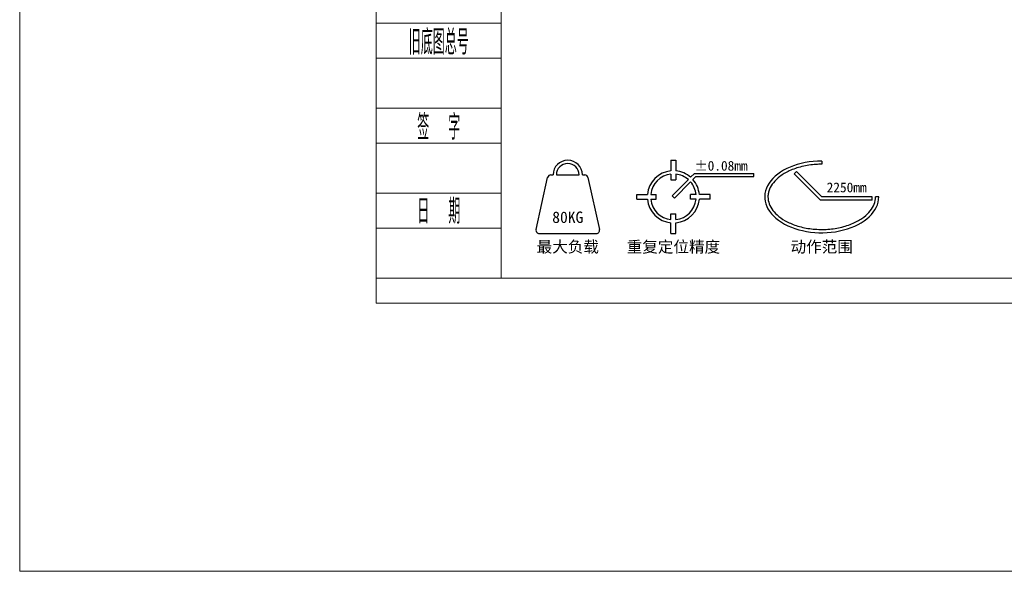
# Model space of a CAD drawing. Header units: millimetres. Extents: x 5437 to 18441, y -4466 to 3128.
# Tile 446 of 497: x 14901 to 15354, y -1159 to -905. Entities that reach past the tile are written whole.
import ezdxf
from ezdxf.enums import TextEntityAlignment as Align

# ---------------------------------------------------------------- set-up
doc = ezdxf.new("R2010")
doc.units = ezdxf.units.MM
for name, color, linetype, lineweight in [('1轮廓实线层', 7, 'Continuous', 18), ('2细线层', 4, 'Continuous', 13), ('6文字层', 3, 'Continuous', 13), ('图框层', 7, 'Continuous', 18)]:
    doc.layers.add(name, color=color, linetype=linetype, lineweight=lineweight)
doc.styles.add('PC_TEXTSTYLE', font='ISOCP.SHX', dxfattribs={"width": 0.707, "bigfont": 'GBCBIG.SHX'})
doc.styles.add('仿宋体', font='txt')

# ---------------------------------------------------------------- blocks, each defined once
blk = doc.blocks.new('ZwmFrameMain_2_A4^_^无分区图框^_^landscape')
at = {"layer": '1轮廓实线层'}
for q in [(0, 200), (267, 0)]:
    blk.add_line((0, 0), q, dxfattribs=at)
at = {"layer": '2细线层'}
for q in [(-25, 205), (272, -5)]:
    blk.add_line((-25, -5), q, dxfattribs=at)
blk = doc.blocks.new('ZwmFrameMain_2_附加栏')
at = {"layer": '2细线层'}
for p, q in [((-25, 102), (0, 102)), ((-25, 95), (0, 95)), ((-25, 85), (0, 85)), ((-25, 78), (0, 78)), ((-25, 68), (0, 68)), ((-25, 61), (0, 61)), ((-25, 51), (0, 51)), ((-25, 44), (0, 44)), ((-25, 34), (0, 34)), ((-25, 27), (0, 27)), ((-25, 17), (0, 17)), ((-25, 10), (0, 10)), ((-25, 0), (0, 0))]:
    blk.add_line(p, q, dxfattribs=at)
at = {"layer": '6文字层', "color": 3, "style": 'PC_TEXTSTYLE'}
for s, width, p in [('借通用件登记', 0.667, (-12.5, 98.5)), ('描   图', 0.6667, (-12.5, 81.5)), ('校  描', 0.667, (-12.5, 64.5)), ('旧底图总号', 0.667, (-12.5, 47.5)), ('签  字', 0.667, (-12.5, 30.5)), ('日  期', 0.667, (-12.49, 13.6))]:
    blk.add_text(s, height=5, dxfattribs=dict(at, width=width)).set_placement(p, align=Align.MIDDLE)
at = {"layer": '6文字层', "style": 'PC_TEXTSTYLE'}
for tag, width, p, p2 in [('借通用件登记', 0.671328, (-23.44, 86.36), (-1.25, 86.36)), ('描图', 2.120922, (-23.44, 69.36), (-1.25, 69.36)), ('校图', 2.149976, (-23.75, 52.06), (-1.25, 52.06)), ('旧底图总号', 0.761452, (-22.84, 35.67), (-1.86, 35.67)), ('签字', 2.026939, (-23.14, 18.37), (-1.56, 18.37)), ('日期', 1.89999, (-22.84, 1.37), (-2.17, 1.37))]:
    blk.add_attdef(tag, text='', height=5, dxfattribs=dict(at, width=width)).set_placement(p, p2, align=Align.FIT)

msp = doc.modelspace()

# ---------------------------------------------------------------- linework, layer by layer
at = {"color": 0}
for p, q in [((15200.17339, -969.76561), (15200.17339, -974.69346)), ((15200.17339, -969.76561), (15202.42339, -969.76561)), ((15202.42339, -969.76561), (15202.42339, -974.69346)), ((15269.54653, -970.14061), (15269.54653, -971.64083)), ((15138.11044, -1001.69021), (15143.44378, -977.69021)), ((15144.90806, -976.51561), (15145.9548, -976.51561)), ((15147.4548, -976.51561), (15157.9548, -976.51561)), ((15159.4548, -976.51561), (15160.50154, -976.51561)), ((15161.96582, -977.69021), (15167.29916, -1001.69021)), ((15200.17339, -976.20105), (15200.17339, -978.76561)), ((15202.42339, -976.20105), (15202.42339, -978.76561)), ((15209.23675, -977.64159), (15211.064, -975.81434)), ((15210.29741, -978.70225), (15211.68532, -977.31434)), ((15211.064, -975.81434), (15238.34661, -975.81434)), ((15211.68532, -977.31434), (15238.34661, -977.31434)), ((15238.34661, -977.31434), (15238.34661, -975.81434)), ((15256.8186, -976.03401), (15257.87926, -974.97335)), ((15268.92521, -988.14061), (15256.8186, -976.03401)), ((15269.54653, -986.64061), (15257.87926, -974.97335)), ((15200.17339, -978.76561), (15202.42339, -978.76561)), ((15200.76806, -986.11028), (15208.17372, -978.70462)), ((15201.82872, -987.17094), (15209.23438, -979.76528)), ((15184.42339, -985.51561), (15189.35124, -985.51561)), ((15184.42339, -987.76561), (15184.42339, -985.51561)), ((15190.85883, -985.51561), (15193.42339, -985.51561)), ((15193.42339, -987.76561), (15193.42339, -985.51561)), ((15200.76806, -986.11028), (15201.82872, -987.17094)), ((15209.17339, -987.76561), (15209.17339, -985.51561)), ((15211.73795, -985.51561), (15209.17339, -985.51561)), ((15218.17339, -985.51561), (15213.24554, -985.51561)), ((15218.17339, -987.76561), (15218.17339, -985.51561)), ((15292.79654, -986.64061), (15269.54653, -986.64061)), ((15292.79654, -988.14061), (15292.79654, -986.64061)), ((15295.79653, -986.64061), (15294.29654, -986.64061)), ((15184.42339, -987.76561), (15189.35124, -987.76561)), ((15190.85883, -987.76561), (15193.42339, -987.76561)), ((15211.73795, -987.76561), (15209.17339, -987.76561)), ((15218.17339, -987.76561), (15213.24554, -987.76561)), ((15292.79654, -988.14061), (15268.92521, -988.14061)), ((15200.17339, -994.51561), (15202.42339, -994.51561)), ((15200.17339, -997.08017), (15200.17339, -994.51561)), ((15202.42339, -997.08017), (15202.42339, -994.51561)), ((15200.17339, -1003.51561), (15200.17339, -998.58776)), ((15202.42339, -1003.51561), (15202.42339, -998.58776)), ((15139.57472, -1003.51561), (15165.83488, -1003.51561)), ((15200.17339, -1003.51561), (15202.42339, -1003.51561))]:
    msp.add_line(p, q, dxfattribs=at)
at = {"color": 0, "lineweight": 20}
msp.add_lwpolyline([(14900.553, 79.80386), (16807.46596, 79.80386), (16807.46596, -1158.94869), (14900.553, -1158.94869)], close=True, dxfattribs=at)
at = {"color": 0}
for centre, radius, start, end in [((15152.7048, -976.51561), 6.75, 0, 180), ((15152.7048, -976.51561), 5.25, 0, 180), ((15144.90806, -978.01561), 1.5, 90, 167.4711923), ((15160.50154, -978.01561), 1.5, 12.5288077, 90), ((15201.29839, -986.64061), 12, 95.379379, 174.620621), ((15201.29839, -986.64061), 10.5, 96.1506398, 173.8493602), ((15201.29839, -986.64061), 12, 48.5833217, 84.620621), ((15201.29839, -986.64061), 10.5, 49.0960438, 83.8493602), ((15201.29839, -986.64061), 10.5, 6.1506398, 40.9039562), ((15201.29839, -986.64061), 12, 5.379379, 41.4166783), ((15201.29839, -986.64061), 12, 185.379379, 264.620621), ((15201.29839, -986.64061), 10.5, 186.1506398, 263.8493602), ((15201.29839, -986.64061), 10.5, 276.1506398, 353.8493602), ((15201.29839, -986.64061), 12, 275.379379, 354.620621), ((15139.57472, -1002.01561), 1.5, 167.4711923, 270), ((15165.83488, -1002.01561), 1.5, 270, 12.5288077)]:
    msp.add_arc(centre, radius, start, end, dxfattribs=at)
msp.add_ellipse((15269.54653, -986.64061), major_axis=(-26.25, 0), ratio=0.628571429, start_param=4.71238898, end_param=9.424777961, dxfattribs=at)
msp.add_open_spline([(15269.54653, -971.64083), (15268.67764, -971.64078), (15265.57035, -971.74087), (15260.33333, -972.53231), (15254.6197, -974.50254), (15250.19067, -977.12574), (15247.14925, -980.03857), (15245.58442, -982.65865), (15244.91577, -984.85801), (15244.79654, -986.0465), (15244.79653, -986.64061), (15244.79653, -987.72354), (15245.17957, -989.8288), (15246.8881, -992.89791), (15249.7266, -995.78295), (15253.82738, -998.38617), (15259.24229, -1000.45521), (15265.62224, -1001.63884), (15272.40875, -1001.72817), (15278.98095, -1000.69495), (15284.66282, -998.69126), (15289.04412, -996.04729), (15292.07378, -993.08992), (15293.86573, -989.96662), (15294.28754, -987.79685), (15294.29653, -986.68807), (15294.29654, -986.64061)], degree=3, knots=[4.712388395, 4.712388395, 4.712388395, 4.712388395, 4.815388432, 5.080737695, 5.346086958, 5.587663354, 5.813673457, 6.030603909, 6.156894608, 6.283185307, 6.283185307, 6.283185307, 6.513372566, 6.730244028, 6.947115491, 7.182600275, 7.434491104, 7.700205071, 7.965919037, 8.231633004, 8.49734697, 8.738238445, 8.963722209, 9.189205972, 9.414689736, 9.42477306, 9.42477306, 9.42477306, 9.42477306], dxfattribs=at)

# ---------------------------------------------------------------- block references
at = {"layer": '图框层', "color": 0, "xscale": 2.3, "yscale": 2.3, "zscale": 2.3}
for name in ['ZwmFrameMain_2_A4^_^无分区图框^_^landscape', 'ZwmFrameMain_2_附加栏']:
    msp.add_blockref(name, (15122.11018, -1024.07635), dxfattribs=at)

# ---------------------------------------------------------------- texts
at = {"layer": '6文字层', "color": 0}
for s, p in [('%%p0.08mm', (15223.19294, -975.94874)), ('2250mm', (15281.00639, -985.89061))]:
    msp.add_text(s, height=4.5, dxfattribs=at).set_placement(p, align=Align.BOTTOM_CENTER)
msp.add_text('80KG', height=5.25, dxfattribs=at).set_placement((15152.7048, -996.01561), align=Align.MIDDLE)
at = {"layer": '6文字层', "color": 0, "style": '仿宋体'}
for s, p in [('最大负载', (15152.7048, -1009.51561)), ('重复定位精度', (15201.29839, -1009.51561)), ('动作范围', (15269.54653, -1009.51561))]:
    msp.add_text(s, height=5.25, dxfattribs=at).set_placement(p, align=Align.MIDDLE)

doc.saveas('drawing.dxf')
